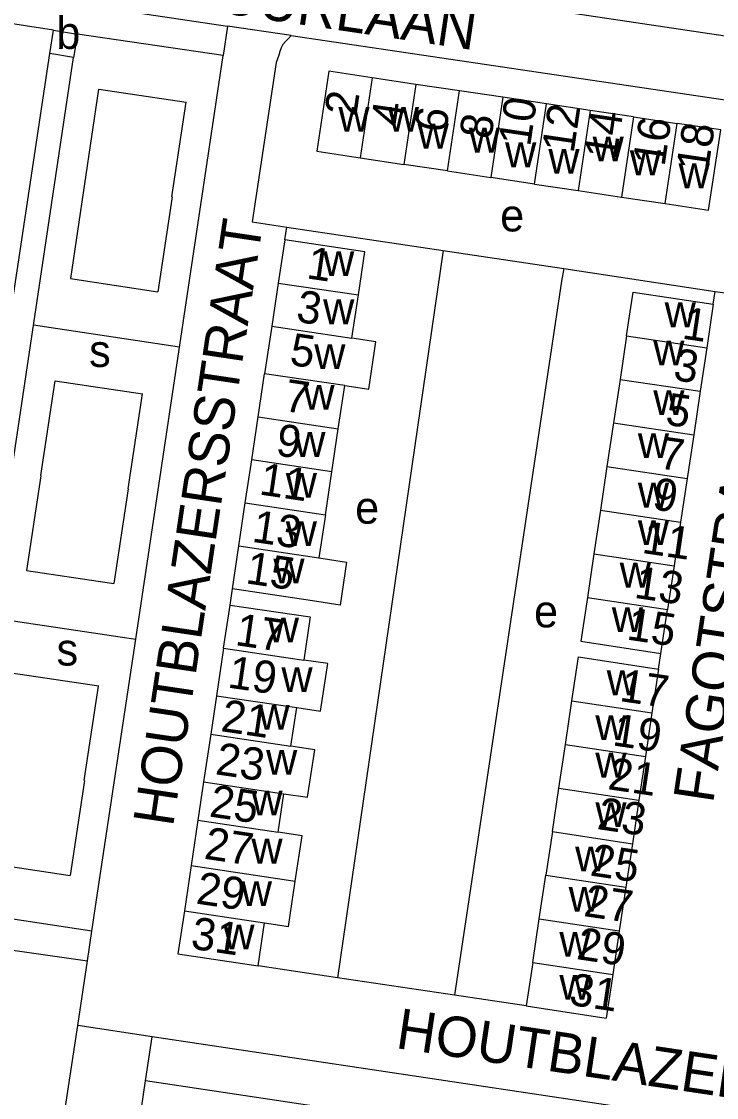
# Model space of a CAD drawing. Extents: x 163012 to 165277, y 382513 to 383987.
# Drawn here: x 164225.6 to 164311.7, y 382748.2 to 382881.6 of the extents above; entities that cross this region are included whole.
import ezdxf

# ---------------------------------------------------------------- set-up
doc = ezdxf.new("R2010")
doc.units = 0
for name, color, linetype in [('BLT_Basislijn', 7, 'Continuous'), ('BLT_Bebouwing', 7, 'Continuous'), ('BLT_Centroide', 7, 'Continuous'), ('BLT_Huisnummer', 7, 'Continuous'), ('BLT_Huisnummer_ tussenligend', 7, 'Continuous'), ('BLT_Onderverdeling_panden', 7, 'Continuous'), ('BLT_Straatnaam', 7, 'Continuous')]:
    doc.layers.add(name, color=color, linetype=linetype)

msp = doc.modelspace()

# ---------------------------------------------------------------- linework, layer by layer
at = {"layer": 'BLT_Basislijn'}
for p, q in [((164207.87, 382887.44), (164251.14, 382881)), ((164229.56, 382880.49), (164195.65, 382885.6)), ((164270.65, 382886.1), (164318.65, 382878.9)), ((164251.14, 382881), (164250.59, 382877.36)), ((164259, 382879.84), (164251.14, 382881)), ((164250.59, 382877.36), (164232.52, 382880)), ((164259, 382879.84), (164316.75, 382871.28)), ((164224.1, 382844.35), (164229.08, 382877.6)), ((164221.64, 382807.71), (164232.04, 382877.11)), ((164239.74, 382804.99), (164250.59, 382877.36)), ((164233.43, 382861.45), (164235.19, 382873.19)), ((164235.19, 382873.19), (164245.98, 382871.57)), ((164244.22, 382859.82), (164245.98, 382871.57)), ((164233.4, 382861.44), (164231.64, 382849.69)), ((164244.25, 382859.82), (164242.49, 382848.06)), ((164258.22, 382854.5), (164258.46, 382856.08)), ((164258.46, 382856.08), (164277.87, 382853.17)), ((164292.81, 382850.93), (164311.6, 382848.11)), ((164231.64, 382849.69), (164242.49, 382848.06)), ((164311.35, 382846.53), (164311.6, 382848.11)), ((164311.6, 382848.11), (164314.61, 382847.66)), ((164245.17, 382841.19), (164227.09, 382843.9)), ((164227.98, 382825.28), (164229.74, 382837.02)), ((164229.74, 382837.02), (164240.59, 382835.39)), ((164238.82, 382823.64), (164240.59, 382835.39)), ((164227.97, 382825.24), (164226.21, 382813.51)), ((164238.79, 382823.64), (164237.03, 382811.89)), ((164226.21, 382813.51), (164237.03, 382811.89)), ((164251.44, 382809.23), (164251.73, 382811.22)), ((164221.64, 382807.71), (164239.74, 382804.99)), ((164235.01, 382773.53), (164239.74, 382804.99)), ((164304.56, 382801.26), (164304.86, 382803.24)), ((164224.31, 382800.84), (164235.16, 382799.21)), ((164233.36, 382787.46), (164235.12, 382799.16)), ((164233.39, 382787.46), (164231.63, 382775.7)), ((164220.78, 382777.33), (164231.63, 382775.7)), ((164234.31, 382768.81), (164235.01, 382773.53)), ((164234.31, 382768.81), (164216.21, 382771.53)), ((164233.76, 382765.14), (164234.31, 382768.81)), ((164232.55, 382757.1), (164233.76, 382765.14)), ((164264.74, 382763.03), (164254.91, 382764.5)), ((164279.26, 382760.86), (164264.74, 382763.03)), ((164288.16, 382759.53), (164279.26, 382760.86)), ((164228.01, 382726.86), (164232.55, 382757.1)), ((164241.79, 382755.72), (164232.55, 382757.1)), ((164240.97, 382750.27), (164241.79, 382755.72)), ((164373.1, 382736.04), (164241.79, 382755.72)), ((164239.86, 382742.83), (164240.97, 382750.27)), ((164372.28, 382730.56), (164240.97, 382750.27))]:
    msp.add_line(p, q, dxfattribs=at)
for points in [[(164259, 382879.84), (164258.67, 382879.47), (164258.33, 382879.09), (164257.98, 382878.71), (164257.78, 382878.28), (164257.63, 382877.83), (164257.47, 382877.39), (164257.31, 382876.94), (164257.16, 382876.49)], [(164257.16, 382876.49), (164254.19, 382856.72)], [(164254.19, 382856.72), (164258.46, 382856.08)], [(164277.87, 382853.17), (164264.74, 382763.03)], [(164277.87, 382853.17), (164292.81, 382850.93)], [(164292.81, 382850.93), (164292.52, 382849.36), (164279.26, 382760.86)], [(164207.61, 382780.67), (164205.96, 382769.1), (164233.76, 382765.14)]]:
    msp.add_lwpolyline(points, dxfattribs=at)
at = {"layer": 'BLT_Bebouwing'}
for p, q in [((164229.08, 382877.6), (164229.56, 382880.49)), ((164229.56, 382880.49), (164232.52, 382880)), ((164232.52, 382880), (164232.04, 382877.11)), ((164232.04, 382877.11), (164229.08, 382877.6)), ((164274.47, 382873.77), (164269.07, 382874.58)), ((164279.87, 382872.97), (164274.47, 382873.77)), ((164285.27, 382872.16), (164279.87, 382872.97)), ((164290.67, 382871.35), (164285.27, 382872.16)), ((164296.07, 382870.54), (164290.67, 382871.35)), ((164301.47, 382869.74), (164296.07, 382870.54)), ((164301.47, 382869.74), (164306.87, 382868.93)), ((164267.59, 382864.66), (164272.99, 382863.85)), ((164278.39, 382863.04), (164272.99, 382863.85)), ((164278.39, 382863.04), (164283.79, 382862.23)), ((164289.19, 382861.41), (164283.79, 382862.23)), ((164289.19, 382861.41), (164294.59, 382860.6)), ((164294.59, 382860.6), (164299.99, 382859.79)), ((164299.99, 382859.79), (164305.39, 382858.98)), ((164257.42, 382849.14), (164256.61, 382843.8)), ((164266.55, 382842.31), (164267.35, 382847.66)), ((164256.61, 382843.8), (164255.73, 382837.9)), ((164300.6, 382842.61), (164299.79, 382837.2)), ((164310.54, 382841.12), (164309.73, 382835.72)), ((164254.93, 382832.57), (164255.73, 382837.9)), ((164264.86, 382831.09), (164265.66, 382836.43)), ((164299.79, 382837.2), (164298.98, 382831.8)), ((164309.73, 382835.72), (164308.92, 382830.31)), ((164254.13, 382827.24), (164254.93, 382832.57)), ((164264.06, 382825.75), (164264.86, 382831.09)), ((164298.98, 382831.8), (164298.17, 382826.39)), ((164308.92, 382830.31), (164308.11, 382824.91)), ((164253.33, 382821.9), (164254.13, 382827.24)), ((164263.27, 382820.41), (164264.06, 382825.75)), ((164298.17, 382826.39), (164297.36, 382820.99)), ((164308.11, 382824.91), (164307.3, 382819.5)), ((164252.53, 382816.56), (164253.33, 382821.9)), ((164263.27, 382820.41), (164262.46, 382815.07)), ((164297.36, 382820.99), (164296.55, 382815.58)), ((164307.3, 382819.5), (164306.49, 382814.09)), ((164296.55, 382815.58), (164295.74, 382810.18)), ((164306.49, 382814.09), (164305.68, 382808.69)), ((164250.64, 382803.87), (164249.76, 382797.98)), ((164304.56, 382801.26), (164303.75, 382795.86)), ((164249.76, 382797.98), (164249.05, 382793.21)), ((164258.98, 382791.72), (164259.7, 382796.53)), ((164293.01, 382791.94), (164293.82, 382797.34)), ((164303.75, 382795.86), (164302.94, 382790.45)), ((164249.05, 382793.21), (164248.16, 382787.3)), ((164292.2, 382786.54), (164293.01, 382791.94)), ((164302.94, 382790.45), (164302.13, 382785.05)), ((164248.16, 382787.3), (164247.46, 382782.56)), ((164257.39, 382781.06), (164258.1, 382785.84)), ((164291.4, 382781.14), (164292.2, 382786.54)), ((164302.13, 382785.05), (164301.32, 382779.65)), ((164247.46, 382782.56), (164246.62, 382776.95)), ((164291.4, 382781.14), (164290.59, 382775.74)), ((164301.32, 382779.65), (164300.51, 382774.25)), ((164246.62, 382776.95), (164245.78, 382771.34)), ((164289.78, 382770.34), (164290.59, 382775.74)), ((164300.51, 382774.25), (164299.7, 382768.85)), ((164245.78, 382771.34), (164244.98, 382765.99)), ((164254.91, 382764.5), (164255.71, 382769.84)), ((164288.97, 382764.93), (164289.78, 382770.34)), ((164299.7, 382768.85), (164298.89, 382763.45)), ((164244.98, 382765.99), (164254.91, 382764.5)), ((164288.97, 382764.93), (164288.16, 382759.53)), ((164298.89, 382763.45), (164298.08, 382758.04)), ((164288.16, 382759.53), (164298.08, 382758.04))]:
    msp.add_line(p, q, dxfattribs=at)
for points in [[(164269.07, 382874.58), (164263.67, 382875.39), (164262.19, 382865.47), (164267.59, 382864.66)], [(164305.39, 382858.98), (164310.77, 382858.17), (164312.27, 382868.12), (164306.87, 382868.93)], [(164258.22, 382854.5), (164257.42, 382849.14)], [(164267.35, 382847.66), (164268.15, 382853), (164258.22, 382854.5)], [(164300.6, 382842.61), (164301.41, 382848.02), (164311.35, 382846.53)], [(164311.35, 382846.53), (164310.54, 382841.12)], [(164265.66, 382836.43), (164268.65, 382835.98), (164269.53, 382841.87), (164266.55, 382842.31)], [(164251.73, 382811.22), (164252.53, 382816.56)], [(164262.46, 382815.07), (164265.88, 382814.56), (164265.08, 382809.22), (164261.67, 382809.73), (164251.73, 382811.22)], [(164295.74, 382810.18), (164294.93, 382804.77), (164304.86, 382803.24)], [(164250.64, 382803.87), (164251.44, 382809.23)], [(164251.44, 382809.23), (164261.37, 382807.75), (164260.58, 382802.41)], [(164304.86, 382803.24), (164305.68, 382808.69)], [(164293.82, 382797.34), (164294.64, 382802.79), (164304.56, 382801.26)], [(164259.7, 382796.53), (164262.67, 382796.09), (164263.55, 382801.98), (164260.58, 382802.41)], [(164258.1, 382785.84), (164261.06, 382785.41), (164261.95, 382791.28), (164258.98, 382791.72)], [(164259.52, 382775), (164260.36, 382780.61), (164257.39, 382781.06)], [(164255.71, 382769.84), (164258.67, 382769.39), (164259.52, 382775)]]:
    msp.add_lwpolyline(points, dxfattribs=at)
at = {"layer": 'BLT_Onderverdeling_panden'}
for p, q in [((164269.07, 382874.58), (164267.59, 382864.66)), ((164274.47, 382873.77), (164272.99, 382863.85)), ((164278.39, 382863.04), (164279.87, 382872.97)), ((164285.27, 382872.16), (164283.79, 382862.23)), ((164289.19, 382861.41), (164290.67, 382871.35)), ((164296.07, 382870.54), (164294.59, 382860.6)), ((164301.47, 382869.74), (164299.99, 382859.79)), ((164305.39, 382858.98), (164306.87, 382868.93)), ((164257.42, 382849.14), (164267.35, 382847.66)), ((164256.61, 382843.8), (164266.55, 382842.31)), ((164300.6, 382842.61), (164310.54, 382841.12)), ((164265.66, 382836.43), (164255.73, 382837.9)), ((164299.79, 382837.2), (164309.73, 382835.72)), ((164254.93, 382832.57), (164264.86, 382831.09)), ((164298.98, 382831.8), (164308.92, 382830.31)), ((164264.06, 382825.75), (164254.13, 382827.24)), ((164298.17, 382826.39), (164308.11, 382824.91)), ((164253.33, 382821.9), (164263.27, 382820.41)), ((164297.36, 382820.99), (164307.3, 382819.5)), ((164252.53, 382816.56), (164262.46, 382815.07)), ((164296.55, 382815.58), (164306.49, 382814.09)), ((164295.74, 382810.18), (164305.68, 382808.69)), ((164250.64, 382803.87), (164260.58, 382802.41)), ((164249.76, 382797.98), (164259.7, 382796.53)), ((164293.82, 382797.34), (164303.75, 382795.86)), ((164249.05, 382793.21), (164258.98, 382791.72)), ((164293.01, 382791.94), (164302.94, 382790.45)), ((164248.16, 382787.3), (164258.1, 382785.84)), ((164292.2, 382786.54), (164302.13, 382785.05)), ((164247.46, 382782.56), (164257.39, 382781.06)), ((164291.4, 382781.14), (164301.32, 382779.65)), ((164246.62, 382776.95), (164259.52, 382775)), ((164290.59, 382775.74), (164300.51, 382774.25)), ((164245.78, 382771.34), (164255.71, 382769.84)), ((164289.78, 382770.34), (164299.7, 382768.85)), ((164288.97, 382764.93), (164298.89, 382763.45))]:
    msp.add_line(p, q, dxfattribs=at)

# ---------------------------------------------------------------- texts
at = {"layer": 'BLT_Centroide'}
for s, p in [('b', (164229.9, 382878.16)), ('w', (164264.87, 382867.91)), ('w', (164271.01, 382867.91)), ('w', (164274.69, 382865.81)), ('w', (164281.04, 382865.32)), ('w', (164296.39, 382864.21)), ('w', (164285.54, 382863.49)), ('w', (164290.9, 382862.7)), ('w', (164301.01, 382862.5)), ('w', (164307.05, 382860.89)), ('e', (164284.93, 382855.54)), ('w', (164262.98, 382850.01)), ('w', (164262.98, 382844.04)), ('w', (164305.32, 382843.66)), ('s', (164233.97, 382838.74)), ('w', (164261.88, 382838.48)), ('w', (164303.91, 382838.93)), ('w', (164260.54, 382833.45)), ('w', (164303.91, 382832.79)), ('w', (164259.4, 382827.59)), ('w', (164302, 382827.45)), ('w', (164258.35, 382822.52)), ('w', (164302, 382821.31)), ('e', (164266.95, 382819.31)), ('w', (164258.35, 382816.55)), ('w', (164302, 382816.67)), ('w', (164256.81, 382811.91)), ('w', (164299.75, 382811.4)), ('e', (164289.13, 382806.46)), ('w', (164298.77, 382805.87)), ('w', (164256.12, 382804.61)), ('s', (164229.93, 382801.73)), ('w', (164257.81, 382798.44)), ('w', (164298.14, 382798.05)), ('w', (164254.96, 382793.77)), ('w', (164296.73, 382792.48)), ('w', (164255.91, 382788.2)), ('w', (164296.73, 382787.84)), ('w', (164254.09, 382783.16)), ('w', (164296.73, 382781.7)), ('w', (164254.09, 382777.19)), ('w', (164294.22, 382776.22)), ('w', (164252.78, 382771.93)), ('w', (164293.42, 382771.21)), ('w', (164250.61, 382766.54)), ('w', (164292.27, 382765.63)), ('w', (164292.27, 382760.3))]:
    msp.add_text(s, height=4, dxfattribs=at).set_placement(p)
at = {"layer": 'BLT_Huisnummer'}
for s, rotation, p in [('2', 81.583, (164267.08, 382869.7)), ('4', 81.583, (164272.82, 382868.38)), ('10', 81.583, (164288.64, 382865.97)), ('12', 81.583, (164294.03, 382865.14)), ('6', 81.583, (164278.22, 382867.67)), ('8', 81.583, (164283.81, 382866.87)), ('14', 81.583, (164299.3, 382864.32)), ('16', 81.583, (164305.3, 382863.5)), ('18', 81.583, (164310.69, 382862.81)), ('1', 351.583, (164260.81, 382849.74)), ('1', 351.583, (164307.37, 382842.27)), ('5', 351.583, (164258.71, 382839.02)), ('5', 351.583, (164305.29, 382831.61)), ('9', 351.583, (164256.99, 382827.8)), ('9', 351.583, (164303.67, 382821.12)), ('13', 351.583, (164254.05, 382817.08)), ('13', 351.583, (164301.43, 382810.14)), ('17', 351.583, (164251.96, 382804.28)), ('17', 351.583, (164299.62, 382797.34)), ('21', 351.583, (164250.18, 382793.61)), ('21', 351.583, (164298.16, 382786.42)), ('25', 351.583, (164248.76, 382783.03)), ('25', 351.583, (164295.96, 382775.72)), ('29', 351.583, (164247.11, 382772.24)), ('31', 351.583, (164246.45, 382766.66)), ('29', 351.583, (164294.28, 382765.36)), ('31', 351.583, (164293.35, 382759.7))]:
    msp.add_text(s, height=4, rotation=rotation, dxfattribs=at).set_placement(p)
at = {"layer": 'BLT_Huisnummer_ tussenligend'}
for s, p in [('3', (164259.52, 382844.36)), ('3', (164306.27, 382837.14)), ('7', (164258, 382833.31)), ('7', (164304.48, 382826.19)), ('11', (164254.94, 382822.95)), ('11', (164302.39, 382815.7)), ('15', (164253.26, 382811.94)), ('15', (164300.5, 382804.97)), ('19', (164251.03, 382799.02)), ('19', (164298.74, 382791.85)), ('23', (164249.51, 382788.27)), ('23', (164296.83, 382781.48)), ('27', (164248.11, 382777.8)), ('27', (164295.17, 382770.69))]:
    msp.add_text(s, height=4, rotation=351.583, dxfattribs=at).set_placement(p)
at = {"layer": 'BLT_Straatnaam'}
for s, rotation, p in [('PARTITUURLAAN', 351.5769, (164226.5, 382886.17)), ('HOUTBLAZERSSTRAAT', 81.5195, (164244.36, 382781.65)), ('FAGOTSTRAAT', 81.4715, (164311.32, 382784.56)), ('HOUTBLAZERSSTRAAT', 351.5195, (164271.86, 382754.33))]:
    msp.add_text(s, height=5, rotation=rotation, dxfattribs=at).set_placement(p)

doc.saveas('drawing.dxf')
